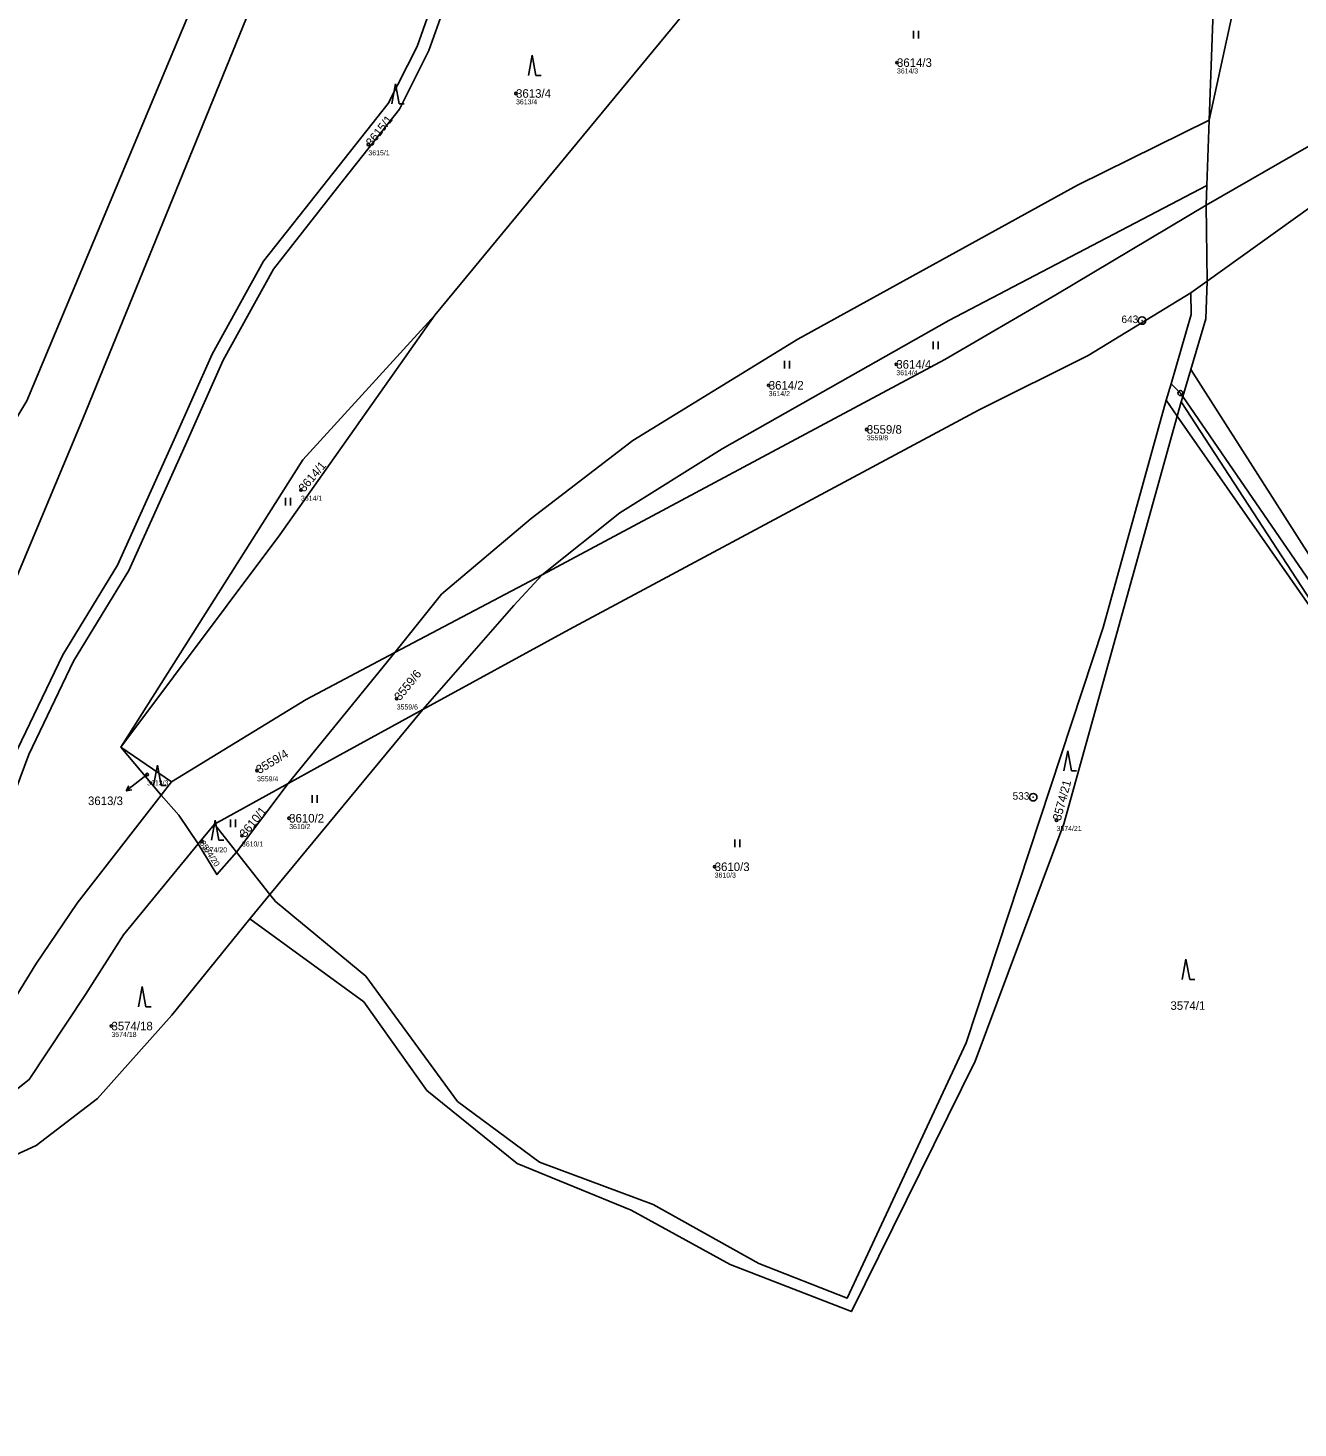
# Model space of a CAD drawing. Extents: x -761174 to -757114, y -1063806 to -1059397.
# Drawn here: x -759284.3 to -759031.6, y -1061550.9 to -1061272.3 of the extents above; entities that cross this region are included whole.
import ezdxf

# ---------------------------------------------------------------- set-up
doc = ezdxf.new("R2010")
doc.units = 0
for name, color, linetype in [('Definiční body', 7, 'Continuous'), ('Hranice parcel', 7, 'Continuous'), ('Parcelní čísla', 7, 'Continuous'), ('Polygon parcely', 7, 'Continuous'), ('Pop  PČ popisy', 7, 'Continuous'), ('Vnitřní kresba', 7, 'Continuous'), ('Značky bodu BP', 7, 'Continuous'), ('Značky kultur', 7, 'Continuous')]:
    doc.layers.add(name, color=color, linetype=linetype)

msp = doc.modelspace()

# ---------------------------------------------------------------- linework, layer by layer
at = {"layer": 'Definiční body'}
for centre in [(-759111.39, -1061279.21), (-759187.2, -1061285.35), (-759216.58, -1061295.5), (-759111.52, -1061339.26), (-759136.91, -1061343.42), (-759117.38, -1061352.21), (-759230, -1061364.24), (-759210.95, -1061405.78), (-759260.62, -1061420.89), (-759238.74, -1061420.08), (-759232.35, -1061429.58), (-759079.63, -1061429.96), (-759249.7, -1061434.21), (-759241.75, -1061433.04), (-759147.67, -1061439.24), (-759267.72, -1061470.94)]:
    msp.add_circle(centre, 0.25, dxfattribs=at)
at = {"layer": 'Hranice parcel'}
for p, q in [((-759049.24, -1061290.66), (-759049.71, -1061303.67)), ((-759049.71, -1061303.67), (-759049.85, -1061307.61)), ((-759049.68, -1061322.7), (-759049.85, -1061307.61)), ((-759049.68, -1061322.7), (-759052.89, -1061325)), ((-759073.37, -1061337.51), (-759052.89, -1061325)), ((-759182.03, -1061381.13), (-759211.33, -1061396.62)), ((-759205.72, -1061407.94), (-759176.66, -1061392.04)), ((-759232.57, -1061422.68), (-759211.33, -1061396.62)), ((-759236.17, -1061444.74), (-759205.72, -1061407.94)), ((-759255.79, -1061422.34), (-759265.85, -1061415.45)), ((-759265.85, -1061415.45), (-759257.85, -1061425)), ((-759255.79, -1061422.34), (-759257.85, -1061425)), ((-759247.23, -1061430.77), (-759232.57, -1061422.68)), ((-759242.84, -1061436.31), (-759232.57, -1061422.68)), ((-759257.85, -1061425), (-759274.56, -1061446.5)), ((-759247.23, -1061430.77), (-759250.44, -1061434.68)), ((-759242.84, -1061436.31), (-759247.23, -1061430.77)), ((-759236.17, -1061444.74), (-759242.84, -1061436.31)), ((-759240.19, -1061449.58), (-759236.17, -1061444.74)), ((-759284.09, -1061481.58), (-759296.02, -1061490.93))]:
    msp.add_line(p, q, dxfattribs=at)
for points in [[(-759049.24, -1061290.66), (-759031.95, -1061211.17), (-759032.45, -1061120.6)], [(-759032.45, -1061120.6), (-759034.38, -1061174.86), (-759035.89, -1061210.38), (-759047.93, -1061254.36), (-759049.24, -1061290.66)], [(-759317.65, -1061455.6), (-759305.45, -1061426.5), (-759273.41, -1061350.1), (-759202.53, -1061176.3), (-759192.44, -1061154.66), (-759185.96, -1061142.91)], [(-759284.58, -1061346.5), (-759257.04, -1061280.8), (-759212.51, -1061174.59), (-759211.65, -1061172.53)], [(-759158.16, -1061185.65), (-759162.96, -1061192.13), (-759181.34, -1061213.3), (-759188.61, -1061224.2), (-759192.83, -1061234.7), (-759199.25, -1061261.87), (-759204.55, -1061276.83), (-759210.42, -1061288.48), (-759222.72, -1061304.09), (-759235.5, -1061320.29), (-759245.5, -1061338.43), (-759252.98, -1061355.25), (-759264.27, -1061380.26), (-759275.27, -1061398.34), (-759284.16, -1061416.9), (-759291.79, -1061437.28), (-759298.3, -1061468.06), (-759304.08, -1061481.38)], [(-759203.39, -1061329.44), (-759127.8, -1061237.92), (-759125.8, -1061235.43)], [(-759201.68, -1061261.29), (-759206.9, -1061276), (-759212.65, -1061287.35)], [(-759049.85, -1061307.61), (-759029.43, -1061295.84), (-759022.32, -1061291.59), (-759010.81, -1061284.7), (-758996.16, -1061281.28), (-758980.82, -1061277.69), (-758970.18, -1061276.6)], [(-759212.65, -1061287.35), (-759224.68, -1061302.54), (-759237.47, -1061318.75), (-759247.68, -1061337.23), (-759255.27, -1061354.23), (-759266.55, -1061379.23), (-759277.41, -1061397.04), (-759286.41, -1061415.82), (-759294.13, -1061436.4), (-759300.75, -1061467.55), (-759306.92, -1061481.65)], [(-758969.8, -1061287.16), (-758977.96, -1061287.51), (-758994.78, -1061291.5), (-759006.42, -1061294.26), (-759021.97, -1061302.86), (-759049.68, -1061322.7)], [(-759049.24, -1061290.66), (-759075.43, -1061303.57), (-759131.14, -1061334.24), (-759163.97, -1061354.38), (-759184.22, -1061369.9), (-759202.06, -1061385), (-759211.33, -1061396.62)], [(-759182.03, -1061381.13), (-759166.54, -1061368.82), (-759146.15, -1061356.09), (-759101.06, -1061330.54), (-759049.71, -1061303.67)], [(-759049.85, -1061307.61), (-759079.78, -1061325.39), (-759101.85, -1061338.32), (-759182.03, -1061381.13)], [(-759052.94, -1061340.31), (-759049.89, -1061330.21), (-759049.68, -1061322.7)], [(-759052.89, -1061325), (-759052.81, -1061329.34), (-759056.79, -1061343.15), (-759057.84, -1061346.37), (-759070.37, -1061391.65), (-759097.65, -1061474.3), (-759121.29, -1061525.07), (-759138.88, -1061518.22), (-759159.91, -1061506.47), (-759182.52, -1061498.01), (-759198.82, -1061485.93), (-759217.1, -1061460.99), (-759235.07, -1061446.12), (-759236.17, -1061444.74)], [(-759265.85, -1061415.45), (-759229.61, -1061358.25), (-759203.39, -1061329.44)], [(-759265.85, -1061415.45), (-759234.22, -1061373.15), (-759203.39, -1061329.44)], [(-759176.66, -1061392.04), (-759095, -1061348.29), (-759073.37, -1061337.51)], [(-759052.94, -1061340.31), (-759054.51, -1061345.65), (-759054.82, -1061346.72)], [(-758992.93, -1061435.42), (-759015, -1061399.68), (-759052.94, -1061340.31)], [(-759054.82, -1061346.72), (-759055.61, -1061349.57), (-759078.2, -1061430.72), (-759095.81, -1061477.95), (-759120.45, -1061527.77), (-759144.61, -1061518.37), (-759164.26, -1061507.58), (-759187, -1061498.29), (-759204.96, -1061483.75), (-759217.5, -1061466.1), (-759240.19, -1061449.58)], [(-759054.82, -1061346.72), (-759014.61, -1061408.39), (-758993.42, -1061440.9)], [(-759205.72, -1061407.94), (-759187.64, -1061387.26), (-759182.03, -1061381.13)], [(-759211.33, -1061396.62), (-759228.95, -1061405.93), (-759255.79, -1061422.34)], [(-759232.57, -1061422.68), (-759222.93, -1061417.36), (-759205.72, -1061407.94)], [(-759257.85, -1061425), (-759254.34, -1061428.97), (-759250.44, -1061434.68)], [(-759250.44, -1061434.68), (-759265.31, -1061452.76), (-759272.91, -1061464.66), (-759284.09, -1061481.58)], [(-759242.84, -1061436.31), (-759246.74, -1061440.8), (-759250.44, -1061434.68)], [(-759274.56, -1061446.5), (-759282.75, -1061458.64), (-759293.23, -1061475.63), (-759300.81, -1061481.08)], [(-759240.19, -1061449.58), (-759255.69, -1061468.75), (-759270.51, -1061485.38), (-759282.71, -1061494.71), (-759295.07, -1061500.36), (-759299.69, -1061500.61)]]:
    msp.add_lwpolyline(points, dxfattribs=at)
at = {"layer": 'Polygon parcely'}
for points in [[(-759064.54, -1061158.97), (-759123.3, -1061232.31), (-759125.8, -1061235.43), (-759127.8, -1061237.92), (-759203.39, -1061329.44), (-759234.22, -1061373.15), (-759265.85, -1061415.45), (-759255.79, -1061422.34), (-759228.95, -1061405.93), (-759211.33, -1061396.62), (-759202.06, -1061385), (-759184.22, -1061369.9), (-759163.97, -1061354.38), (-759131.14, -1061334.24), (-759075.43, -1061303.57), (-759049.24, -1061290.66), (-759047.93, -1061254.36), (-759035.89, -1061210.38), (-759034.38, -1061174.86), (-759032.45, -1061120.6)], [(-759034.38, -1061174.86), (-759035.89, -1061210.38), (-759047.93, -1061254.36), (-759049.24, -1061290.66), (-759031.95, -1061211.17), (-759032.45, -1061120.6)], [(-758969.8, -1061287.16), (-758977.96, -1061287.51), (-758994.78, -1061291.5), (-759006.42, -1061294.26), (-759021.97, -1061302.86), (-759049.68, -1061322.7), (-759049.89, -1061330.21), (-759052.94, -1061340.31), (-759015, -1061399.68), (-758992.93, -1061435.42), (-758989.8, -1061425.17), (-758989.06, -1061404.28), (-758986.75, -1061385.94), (-758982.55, -1061365.13), (-758975.77, -1061346.68), (-758968.82, -1061317.09), (-758968.01, -1061296.49), (-758967.87, -1061292.98)], [(-759049.71, -1061303.67), (-759049.24, -1061290.66), (-759075.43, -1061303.57), (-759131.14, -1061334.24), (-759163.97, -1061354.38), (-759184.22, -1061369.9), (-759202.06, -1061385), (-759211.33, -1061396.62), (-759182.03, -1061381.13), (-759166.54, -1061368.82), (-759146.15, -1061356.09), (-759101.06, -1061330.54)], [(-759049.71, -1061303.67), (-759101.06, -1061330.54), (-759146.15, -1061356.09), (-759166.54, -1061368.82), (-759182.03, -1061381.13), (-759101.85, -1061338.32), (-759079.78, -1061325.39), (-759049.85, -1061307.61)], [(-759049.85, -1061307.61), (-759079.78, -1061325.39), (-759101.85, -1061338.32), (-759182.03, -1061381.13), (-759187.64, -1061387.26), (-759205.72, -1061407.94), (-759176.66, -1061392.04), (-759095, -1061348.29), (-759073.37, -1061337.51), (-759052.89, -1061325), (-759049.68, -1061322.7)], [(-759240.19, -1061449.58), (-759217.5, -1061466.1), (-759204.96, -1061483.75), (-759187, -1061498.29), (-759164.26, -1061507.58), (-759144.61, -1061518.37), (-759120.45, -1061527.77), (-759095.81, -1061477.95), (-759078.2, -1061430.72), (-759055.61, -1061349.57), (-759054.82, -1061346.72), (-759054.51, -1061345.65), (-759052.94, -1061340.31), (-759049.89, -1061330.21), (-759049.68, -1061322.7), (-759052.89, -1061325), (-759052.81, -1061329.34), (-759056.79, -1061343.15), (-759057.84, -1061346.37), (-759070.37, -1061391.65), (-759097.65, -1061474.3), (-759121.29, -1061525.07), (-759138.88, -1061518.22), (-759159.91, -1061506.47), (-759182.52, -1061498.01), (-759198.82, -1061485.93), (-759217.1, -1061460.99), (-759235.07, -1061446.12), (-759236.17, -1061444.74)], [(-759236.17, -1061444.74), (-759235.07, -1061446.12), (-759217.1, -1061460.99), (-759198.82, -1061485.93), (-759182.52, -1061498.01), (-759159.91, -1061506.47), (-759138.88, -1061518.22), (-759121.29, -1061525.07), (-759097.65, -1061474.3), (-759070.37, -1061391.65), (-759057.84, -1061346.37), (-759056.79, -1061343.15), (-759052.81, -1061329.34), (-759052.89, -1061325), (-759073.37, -1061337.51), (-759095, -1061348.29), (-759176.66, -1061392.04), (-759205.72, -1061407.94)], [(-759234.22, -1061373.15), (-759203.39, -1061329.44), (-759229.61, -1061358.25), (-759265.85, -1061415.45)], [(-758788.62, -1061756.12), (-758738.83, -1061832.57), (-758737.36, -1061831.79), (-758734.74, -1061830.4), (-758772.6, -1061772.36), (-758805.59, -1061723.33), (-758810.58, -1061717.36), (-758902.47, -1061575.11), (-758989.6, -1061440.23), (-758992.93, -1061435.42), (-759015, -1061399.68), (-759052.94, -1061340.31), (-759054.51, -1061345.65), (-759054.82, -1061346.72), (-759014.61, -1061408.39), (-758993.42, -1061440.9), (-758990.83, -1061444.24), (-758905.11, -1061576.96), (-758812.82, -1061719.85), (-758808.3, -1061726.37)], [(-759232.57, -1061422.68), (-759222.93, -1061417.36), (-759205.72, -1061407.94), (-759187.64, -1061387.26), (-759182.03, -1061381.13), (-759211.33, -1061396.62)], [(-759254.34, -1061428.97), (-759250.44, -1061434.68), (-759247.23, -1061430.77), (-759232.57, -1061422.68), (-759211.33, -1061396.62), (-759228.95, -1061405.93), (-759255.79, -1061422.34), (-759257.85, -1061425)], [(-759232.57, -1061422.68), (-759242.84, -1061436.31), (-759236.17, -1061444.74), (-759205.72, -1061407.94), (-759222.93, -1061417.36)], [(-759265.85, -1061415.45), (-759257.85, -1061425), (-759255.79, -1061422.34)], [(-759232.57, -1061422.68), (-759247.23, -1061430.77), (-759242.84, -1061436.31)], [(-759247.23, -1061430.77), (-759250.44, -1061434.68), (-759246.74, -1061440.8), (-759242.84, -1061436.31)], [(-759265.31, -1061452.76), (-759272.91, -1061464.66), (-759284.09, -1061481.58), (-759296.02, -1061490.93), (-759306.12, -1061500.61), (-759299.69, -1061500.61), (-759295.07, -1061500.36), (-759282.71, -1061494.71), (-759270.51, -1061485.38), (-759255.69, -1061468.75), (-759240.19, -1061449.58), (-759236.17, -1061444.74), (-759242.84, -1061436.31), (-759246.74, -1061440.8), (-759250.44, -1061434.68)]]:
    msp.add_lwpolyline(points, close=True, dxfattribs=at)
for points in [[(-759284.57, -1061250.74), (-759288.46, -1061281.15), (-759296.73, -1061297.98), (-759300.87, -1061302.51), (-759320.67, -1061310.79), (-759331.54, -1061317.52), (-759332.43, -1061321.19), (-759288.92, -1061341.64), (-759290.38, -1061346.01), (-759287.62, -1061347.44), (-759291.34, -1061357.74), (-759284.58, -1061346.5), (-759257.04, -1061280.8), (-759212.51, -1061174.59)], [(-759212.51, -1061174.59), (-759257.04, -1061280.8), (-759284.58, -1061346.5)], [(-759202.53, -1061176.3), (-759273.41, -1061350.1), (-759305.45, -1061426.5), (-759317.65, -1061455.6), (-759319.43, -1061463.53), (-759320.31, -1061468.74), (-759318.98, -1061471.25), (-759315.79, -1061477.26), (-759310.09, -1061481.94), (-759306.92, -1061481.65), (-759300.75, -1061467.55), (-759294.13, -1061436.4), (-759286.41, -1061415.82), (-759277.41, -1061397.04), (-759266.55, -1061379.23), (-759255.27, -1061354.23), (-759247.68, -1061337.23), (-759237.47, -1061318.75), (-759224.68, -1061302.54), (-759212.65, -1061287.35), (-759206.9, -1061276), (-759201.68, -1061261.29)], [(-759305.45, -1061426.5), (-759273.41, -1061350.1), (-759202.53, -1061176.3)], [(-759031.95, -1061211.17), (-759049.24, -1061290.66), (-759049.71, -1061303.67), (-759049.85, -1061307.61), (-759029.43, -1061295.84), (-759022.32, -1061291.59), (-759010.81, -1061284.7), (-758996.16, -1061281.28), (-758980.82, -1061277.69), (-758970.18, -1061276.6), (-758967.55, -1061272.03)], [(-759199.25, -1061261.87), (-759204.55, -1061276.83), (-759210.42, -1061288.48), (-759222.72, -1061304.09), (-759235.5, -1061320.29), (-759245.5, -1061338.43), (-759252.98, -1061355.25), (-759264.27, -1061380.26), (-759275.27, -1061398.34), (-759284.16, -1061416.9), (-759291.79, -1061437.28), (-759298.3, -1061468.06), (-759304.08, -1061481.38), (-759300.81, -1061481.08), (-759293.23, -1061475.63), (-759282.75, -1061458.64), (-759274.56, -1061446.5), (-759257.85, -1061425), (-759265.85, -1061415.45), (-759229.61, -1061358.25), (-759203.39, -1061329.44), (-759127.8, -1061237.92)], [(-759291.79, -1061437.28), (-759284.16, -1061416.9), (-759275.27, -1061398.34), (-759264.27, -1061380.26), (-759252.98, -1061355.25), (-759245.5, -1061338.43), (-759235.5, -1061320.29), (-759222.72, -1061304.09), (-759210.42, -1061288.48), (-759204.55, -1061276.83), (-759199.25, -1061261.87)], [(-759201.68, -1061261.29), (-759206.9, -1061276), (-759212.65, -1061287.35), (-759224.68, -1061302.54), (-759237.47, -1061318.75), (-759247.68, -1061337.23), (-759255.27, -1061354.23), (-759266.55, -1061379.23), (-759277.41, -1061397.04), (-759286.41, -1061415.82)], [(-758885.74, -1061303.72), (-758898.04, -1061296.22), (-758934.21, -1061283.52), (-758947.55, -1061279.59), (-758962.74, -1061277.06), (-758970.18, -1061276.6), (-758980.82, -1061277.69), (-758996.16, -1061281.28), (-759010.81, -1061284.7), (-759022.32, -1061291.59), (-759029.43, -1061295.84), (-759049.85, -1061307.61), (-759049.68, -1061322.7), (-759021.97, -1061302.86), (-759006.42, -1061294.26), (-758994.78, -1061291.5), (-758977.96, -1061287.51), (-758969.8, -1061287.16), (-758957.88, -1061287.85), (-758948.96, -1061288.74), (-758936.3, -1061293.01), (-758903.28, -1061305.93), (-758895.18, -1061311.09), (-758854.59, -1061336.97)], [(-759014.61, -1061408.39), (-759054.82, -1061346.72), (-759055.61, -1061349.57), (-759078.2, -1061430.72), (-759095.81, -1061477.95), (-759120.45, -1061527.77), (-759144.61, -1061518.37), (-759164.26, -1061507.58), (-759187, -1061498.29), (-759204.96, -1061483.75), (-759217.5, -1061466.1), (-759240.19, -1061449.58), (-759255.69, -1061468.75), (-759270.51, -1061485.38), (-759282.71, -1061494.71), (-759295.07, -1061500.36)], [(-759296.02, -1061490.93), (-759284.09, -1061481.58), (-759272.91, -1061464.66), (-759265.31, -1061452.76), (-759250.44, -1061434.68), (-759254.34, -1061428.97), (-759257.85, -1061425), (-759274.56, -1061446.5), (-759282.75, -1061458.64), (-759293.23, -1061475.63)]]:
    msp.add_lwpolyline(points, dxfattribs=at)
at = {"layer": 'Pop  PČ popisy'}
for p, q in [((-759260.62, -1061420.89), (-759262.41, -1061422.29)), ((-759262.41, -1061422.29), (-759264.78, -1061424.14)), ((-759264.78, -1061424.14), (-759264.29, -1061423.13)), ((-759264.78, -1061424.14), (-759263.68, -1061423.92))]:
    msp.add_line(p, q, dxfattribs=at)
at = {"layer": 'Vnitřní kresba'}
for p, q in [((-759056.79, -1061343.15), (-759054.97, -1061344.98)), ((-759054.97, -1061344.98), (-759054.51, -1061345.65)), ((-759054.51, -1061345.65), (-758992.93, -1061435.42)), ((-759055.61, -1061349.57), (-759057.84, -1061346.37)), ((-759014.61, -1061408.39), (-759055.61, -1061349.57))]:
    msp.add_line(p, q, dxfattribs=at)
at = {"layer": 'Značky bodu BP'}
for centre, radius in [((-759062.62, -1061330.54), 0.75), ((-759062.62, -1061330.54), 0.03), ((-759054.97, -1061344.98), 0.5), ((-759054.97, -1061344.98), 0.0303), ((-759084.28, -1061425.4), 0.75), ((-759084.28, -1061425.4), 0.03)]:
    msp.add_circle(centre, radius, dxfattribs=at)
at = {"layer": 'Značky kultur'}
for p, q in [((-759108.09, -1061274.39), (-759108.09, -1061272.89)), ((-759107.09, -1061274.39), (-759107.09, -1061272.89)), ((-759183.98, -1061277.75), (-759184.73, -1061281.75)), ((-759183.23, -1061281.75), (-759183.98, -1061277.75)), ((-759183.23, -1061281.75), (-759182.23, -1061281.75)), ((-759211.2, -1061283.43), (-759211.95, -1061287.43)), ((-759210.45, -1061287.43), (-759211.2, -1061283.43)), ((-759210.45, -1061287.43), (-759209.45, -1061287.43)), ((-759104.22, -1061336.22), (-759104.22, -1061334.72)), ((-759103.22, -1061336.22), (-759103.22, -1061334.72)), ((-759133.8, -1061340.08), (-759133.8, -1061338.58)), ((-759132.8, -1061340.08), (-759132.8, -1061338.58)), ((-759233.07, -1061367.35), (-759233.07, -1061365.85)), ((-759232.07, -1061367.35), (-759232.07, -1061365.85)), ((-759077.42, -1061416.15), (-759078.17, -1061420.15)), ((-759076.67, -1061420.15), (-759077.42, -1061416.15)), ((-759258.58, -1061419.04), (-759259.33, -1061423.04)), ((-759257.83, -1061423.04), (-759258.58, -1061419.04)), ((-759076.67, -1061420.15), (-759075.67, -1061420.15)), ((-759257.83, -1061423.04), (-759256.83, -1061423.04)), ((-759227.77, -1061426.51), (-759227.77, -1061425.01)), ((-759226.77, -1061426.51), (-759226.77, -1061425.01)), ((-759247.08, -1061429.94), (-759247.83, -1061433.94)), ((-759246.33, -1061433.94), (-759247.08, -1061429.94)), ((-759244.04, -1061431.35), (-759244.04, -1061429.85)), ((-759243.04, -1061431.35), (-759243.04, -1061429.85)), ((-759246.33, -1061433.94), (-759245.33, -1061433.94)), ((-759143.69, -1061435.34), (-759143.69, -1061433.84)), ((-759142.69, -1061435.34), (-759142.69, -1061433.84)), ((-759053.89, -1061457.66), (-759054.64, -1061461.66)), ((-759053.14, -1061461.66), (-759053.89, -1061457.66)), ((-759053.14, -1061461.66), (-759052.14, -1061461.66)), ((-759261.6, -1061463.09), (-759262.35, -1061467.09)), ((-759260.85, -1061467.09), (-759261.6, -1061463.09)), ((-759260.85, -1061467.09), (-759259.85, -1061467.09))]:
    msp.add_line(p, q, dxfattribs=at)

# ---------------------------------------------------------------- texts
at = {"layer": 'Definiční body'}
for s, p in [('3614/3', (-759111.39, -1061281.37)), ('3613/4', (-759187.2, -1061287.51)), ('3615/1', (-759216.58, -1061297.66)), ('3614/4', (-759111.52, -1061341.42)), ('3614/2', (-759136.91, -1061345.58)), ('3559/8', (-759117.38, -1061354.37)), ('3614/1', (-759230, -1061366.4)), ('3559/6', (-759210.95, -1061407.94)), ('3559/4', (-759238.74, -1061422.24)), ('3613/3', (-759260.62, -1061423.05)), ('3610/2', (-759232.35, -1061431.74)), ('3574/21', (-759079.63, -1061432.12)), ('3610/1', (-759241.75, -1061435.2)), ('3574/20', (-759249.7, -1061436.37)), ('3610/3', (-759147.67, -1061441.4)), ('3574/18', (-759267.72, -1061473.1))]:
    msp.add_text(s, height=1, dxfattribs=at).set_placement(p)
at = {"layer": 'Parcelní čísla'}
for s, p in [('3614/3', (-759111.39, -1061280.06)), ('3613/4', (-759187.2, -1061286.2)), ('3614/4', (-759111.52, -1061340.11)), ('3614/2', (-759136.91, -1061344.27)), ('3559/8', (-759117.38, -1061353.06)), ('3613/3', (-759272.39, -1061426.96)), ('3610/2', (-759232.35, -1061430.43)), ('3610/3', (-759147.67, -1061440.09)), ('3574/1', (-759056.97, -1061467.71)), ('3574/18', (-759267.72, -1061471.79))]:
    msp.add_text(s, height=1.7, dxfattribs=at).set_placement(p)
for s, height, rotation, p in [('3615/1', 1.7, 52, (-759215.91, -1061296.02)), ('3614/1', 1.7, 50, (-759229.35, -1061364.79)), ('3559/6', 1.7, 51, (-759210.29, -1061406.31)), ('3559/4', 1.7, 31, (-759238.3, -1061420.81)), ('3574/21', 1.7, 75, (-759078.81, -1061430.18)), ('3610/1', 1.7, 51, (-759241.09, -1061433.57)), ('3574/20', 1.19, 303, (-759250.2, -1061434.53))]:
    msp.add_text(s, height=height, rotation=rotation, dxfattribs=at).set_placement(p)
at = {"layer": 'Značky bodu BP'}
for s, p in [('643', (-759066.72, -1061331.04)), ('533', (-759088.38, -1061425.9))]:
    msp.add_text(s, height=1.5, dxfattribs=at).set_placement(p)

doc.saveas('drawing.dxf')
